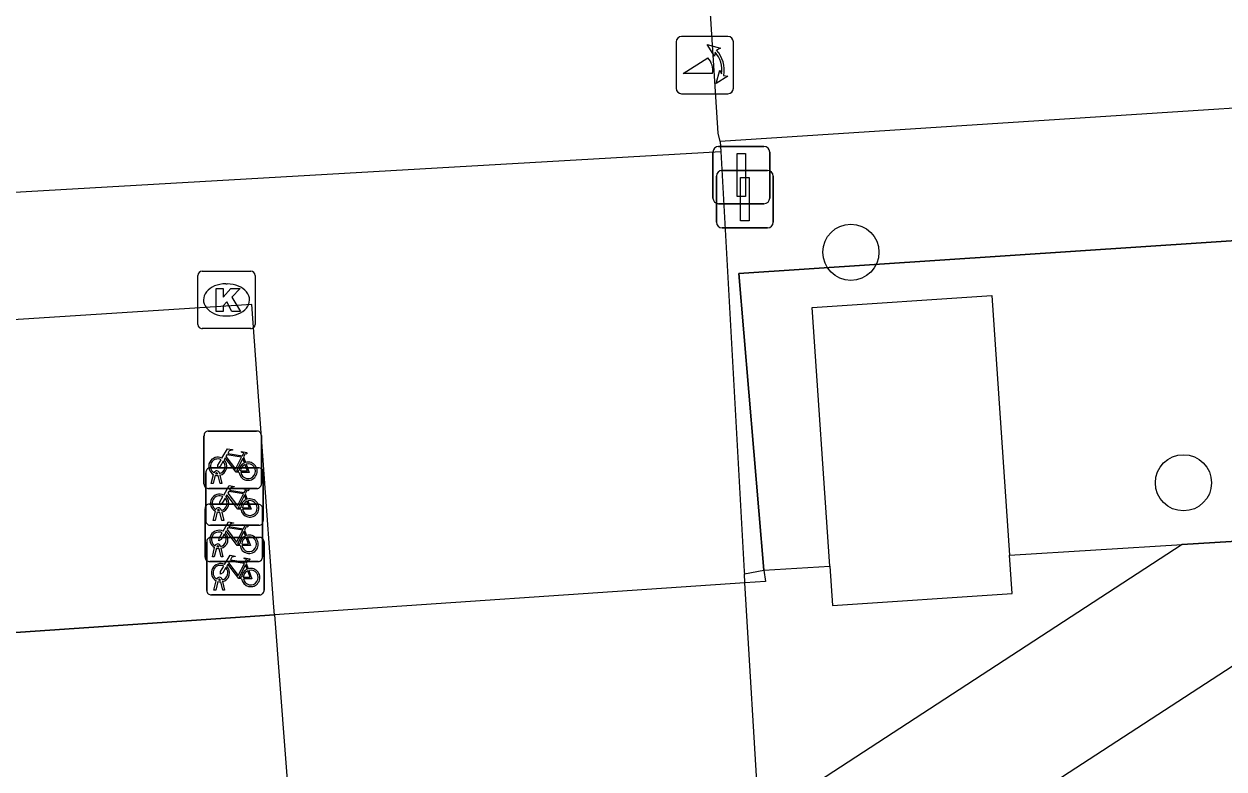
# Model space of a CAD drawing. Extents: x 160732 to 162105, y 387428 to 388479.
# Drawn here: x 160829 to 160849.91, y 387619.25 to 387632.23 of the extents above; entities that cross this region are included whole.
import ezdxf

# ---------------------------------------------------------------- set-up
doc = ezdxf.new("R2010")
doc.units = 0
for name, color, linetype in [('IMGEO_Afsluitpaal', 7, 'Continuous'), ('IMGEO_Boom', 7, 'Continuous'), ('IMGEO_Fietsenrek', 7, 'Continuous'), ('IMGEO_Fietspad_gesloten', 7, 'Continuous'), ('IMGEO_Groenvoorziening', 7, 'Continuous'), ('IMGEO_Hek', 7, 'Continuous'), ('IMGEO_Kolk', 7, 'Continuous'), ('IMGEO_Pand', 7, 'Continuous'), ('IMGEO_Poller', 7, 'Continuous'), ('IMGEO_Verkeersbordpaal', 7, 'Continuous'), ('IMGEO_Voetpad_open', 7, 'Continuous')]:
    doc.layers.add(name, color=color, linetype=linetype)

msp = doc.modelspace()

# ---------------------------------------------------------------- linework, layer by layer
at = {"layer": 'IMGEO_Afsluitpaal'}
for p, q in [((160841.106, 387630.095), (160841.896, 387630.095)), ((160841.896, 387630.095), (160841.106, 387630.095)), ((160841.006, 387629.195), (160841.006, 387629.995)), ((160841.006, 387629.995), (160841.006, 387629.195)), ((160841.996, 387629.995), (160841.996, 387629.195)), ((160841.996, 387629.195), (160841.996, 387629.995)), ((160841.896, 387629.095), (160841.106, 387629.095)), ((160841.106, 387629.095), (160841.896, 387629.095))]:
    msp.add_line(p, q, dxfattribs=at)
msp.add_lwpolyline([(160841.426, 387629.97), (160841.576, 387629.97), (160841.576, 387629.22), (160841.426, 387629.22), (160841.426, 387629.97)], dxfattribs=at)
for centre, start, end in [((160841.106, 387629.995), 90, 180), ((160841.106, 387629.995), 90, 180), ((160841.896, 387629.995), 0, 90), ((160841.896, 387629.995), 360, 90), ((160841.106, 387629.195), 180, 270), ((160841.106, 387629.195), 180, 270), ((160841.896, 387629.195), 270, 0), ((160841.896, 387629.195), 270, 0)]:
    msp.add_arc(centre, 0.1, start, end, dxfattribs=at)
at = {"layer": 'IMGEO_Boom'}
for centre in [(160843.41, 387628.251), (160849.204, 387624.237)]:
    msp.add_circle(centre, 0.489, dxfattribs=at)
at = {"layer": 'IMGEO_Fietsenrek'}
for p, q in [((160832.14, 387624.213), (160832.14, 387625.054)), ((160832.14, 387625.054), (160832.14, 387624.213)), ((160832.215, 387625.138), (160833.056, 387625.138)), ((160833.056, 387625.138), (160832.215, 387625.138)), ((160833.14, 387625.063), (160833.14, 387624.222)), ((160833.14, 387624.222), (160833.14, 387625.063)), ((160832.827, 387624.687), (160832.863, 387624.592)), ((160832.172, 387623.572), (160832.172, 387624.413)), ((160832.172, 387624.413), (160832.172, 387623.572)), ((160832.247, 387624.497), (160833.088, 387624.497)), ((160833.088, 387624.497), (160832.247, 387624.497)), ((160832.378, 387624.394), (160832.377, 387624.398)), ((160832.409, 387624.405), (160832.41, 387624.398)), ((160833.172, 387624.422), (160833.172, 387623.581)), ((160833.172, 387623.581), (160833.172, 387624.422)), ((160832.267, 387624.222), (160832.306, 387624.382)), ((160832.301, 387624.222), (160832.267, 387624.222)), ((160832.336, 387624.37), (160832.301, 387624.222)), ((160832.419, 387624.222), (160832.385, 387624.364)), ((160832.417, 387624.368), (160832.452, 387624.222)), ((160832.452, 387624.222), (160832.419, 387624.222)), ((160833.065, 387624.138), (160832.224, 387624.138)), ((160832.224, 387624.138), (160833.065, 387624.138)), ((160832.859, 387624.046), (160832.895, 387623.951)), ((160832.159, 387622.941), (160832.159, 387623.782)), ((160832.159, 387623.782), (160832.159, 387622.941)), ((160832.234, 387623.866), (160833.075, 387623.866)), ((160833.075, 387623.866), (160832.234, 387623.866)), ((160833.159, 387623.791), (160833.159, 387622.95)), ((160833.159, 387622.95), (160833.159, 387623.791)), ((160832.299, 387623.581), (160832.338, 387623.741)), ((160832.333, 387623.581), (160832.299, 387623.581)), ((160832.368, 387623.729), (160832.333, 387623.581)), ((160832.41, 387623.753), (160832.409, 387623.757)), ((160832.451, 387623.581), (160832.417, 387623.723)), ((160832.441, 387623.764), (160832.442, 387623.757)), ((160832.449, 387623.727), (160832.484, 387623.581)), ((160832.484, 387623.581), (160832.451, 387623.581)), ((160833.097, 387623.497), (160832.256, 387623.497)), ((160832.256, 387623.497), (160833.097, 387623.497)), ((160832.846, 387623.415), (160832.882, 387623.32)), ((160832.187, 387622.361), (160832.187, 387623.202)), ((160832.187, 387623.202), (160832.187, 387622.361)), ((160832.262, 387623.286), (160833.103, 387623.286)), ((160833.103, 387623.286), (160832.262, 387623.286)), ((160833.187, 387623.211), (160833.187, 387622.37)), ((160833.187, 387622.37), (160833.187, 387623.211)), ((160832.286, 387622.95), (160832.325, 387623.11)), ((160832.32, 387622.95), (160832.286, 387622.95)), ((160832.355, 387623.098), (160832.32, 387622.95)), ((160832.397, 387623.122), (160832.396, 387623.126)), ((160832.438, 387622.95), (160832.404, 387623.092)), ((160832.428, 387623.133), (160832.429, 387623.126)), ((160832.436, 387623.096), (160832.471, 387622.95)), ((160832.471, 387622.95), (160832.438, 387622.95)), ((160833.084, 387622.866), (160832.243, 387622.866)), ((160832.243, 387622.866), (160833.084, 387622.866)), ((160832.874, 387622.835), (160832.91, 387622.74)), ((160832.314, 387622.37), (160832.353, 387622.53)), ((160832.383, 387622.518), (160832.348, 387622.37)), ((160832.425, 387622.542), (160832.424, 387622.546)), ((160832.456, 387622.553), (160832.457, 387622.546)), ((160832.464, 387622.516), (160832.499, 387622.37)), ((160832.348, 387622.37), (160832.314, 387622.37)), ((160832.466, 387622.37), (160832.432, 387622.512)), ((160832.499, 387622.37), (160832.466, 387622.37)), ((160833.112, 387622.286), (160832.271, 387622.286)), ((160832.271, 387622.286), (160833.112, 387622.286))]:
    msp.add_line(p, q, dxfattribs=at)
for points in [[(160832.453, 387624.664), (160832.548, 387624.828), (160832.634, 387624.814), (160832.636, 387624.805), (160832.58, 387624.794), (160832.553, 387624.749), (160832.809, 387624.708)], [(160832.474, 387624.612), (160832.422, 387624.522), (160832.382, 387624.497), (160832.383, 387624.544), (160832.438, 387624.638)], [(160832.749, 387624.42), (160832.699, 387624.42), (160832.508, 387624.671), (160832.489, 387624.639)], [(160832.796, 387624.683), (160832.539, 387624.724), (160832.522, 387624.695), (160832.689, 387624.475), (160832.796, 387624.683)], [(160832.844, 387624.585), (160832.814, 387624.662), (160832.705, 387624.444), (160832.748, 387624.444)], [(160832.809, 387624.708), (160832.834, 387624.757), (160832.828, 387624.761), (160832.805, 387624.765), (160832.793, 387624.772), (160832.792, 387624.775), (160832.794, 387624.78), (160832.889, 387624.765), (160832.891, 387624.755), (160832.881, 387624.742), (160832.869, 387624.736), (160832.855, 387624.742), (160832.827, 387624.687)], [(160832.778, 387624.444), (160832.898, 387624.443), (160832.854, 387624.557)], [(160832.874, 387624.564), (160832.929, 387624.419), (160832.779, 387624.419)], [(160832.485, 387624.023), (160832.58, 387624.187), (160832.666, 387624.173), (160832.668, 387624.164), (160832.612, 387624.153), (160832.585, 387624.108), (160832.841, 387624.067)], [(160832.506, 387623.971), (160832.454, 387623.881), (160832.414, 387623.856), (160832.415, 387623.903), (160832.47, 387623.997)], [(160832.781, 387623.779), (160832.731, 387623.779), (160832.54, 387624.03), (160832.521, 387623.998)], [(160832.828, 387624.042), (160832.571, 387624.083), (160832.554, 387624.054), (160832.721, 387623.834), (160832.828, 387624.042)], [(160832.876, 387623.944), (160832.846, 387624.021), (160832.737, 387623.803), (160832.78, 387623.803)], [(160832.841, 387624.067), (160832.866, 387624.116), (160832.86, 387624.12), (160832.837, 387624.124), (160832.825, 387624.131), (160832.824, 387624.134), (160832.826, 387624.139), (160832.921, 387624.124), (160832.923, 387624.114), (160832.913, 387624.101), (160832.901, 387624.095), (160832.887, 387624.101), (160832.859, 387624.046)], [(160832.81, 387623.803), (160832.93, 387623.802), (160832.886, 387623.916)], [(160832.906, 387623.923), (160832.961, 387623.778), (160832.811, 387623.778)], [(160832.493, 387623.34), (160832.441, 387623.25), (160832.401, 387623.225), (160832.402, 387623.272), (160832.457, 387623.366)], [(160832.472, 387623.392), (160832.567, 387623.556), (160832.653, 387623.542), (160832.655, 387623.533), (160832.599, 387623.522), (160832.572, 387623.477), (160832.828, 387623.436)], [(160832.768, 387623.148), (160832.718, 387623.148), (160832.527, 387623.399), (160832.508, 387623.367)], [(160832.815, 387623.411), (160832.558, 387623.452), (160832.541, 387623.423), (160832.708, 387623.203), (160832.815, 387623.411)], [(160832.863, 387623.313), (160832.833, 387623.39), (160832.724, 387623.172), (160832.767, 387623.172)], [(160832.828, 387623.436), (160832.853, 387623.485), (160832.847, 387623.489), (160832.824, 387623.493), (160832.812, 387623.5), (160832.811, 387623.503), (160832.813, 387623.508), (160832.908, 387623.493), (160832.91, 387623.483), (160832.9, 387623.47), (160832.888, 387623.464), (160832.874, 387623.47), (160832.846, 387623.415)], [(160832.797, 387623.172), (160832.917, 387623.171), (160832.873, 387623.285)], [(160832.893, 387623.292), (160832.948, 387623.147), (160832.798, 387623.147)], [(160832.5, 387622.812), (160832.595, 387622.976), (160832.681, 387622.962), (160832.683, 387622.953), (160832.627, 387622.942), (160832.6, 387622.897), (160832.856, 387622.856)], [(160832.521, 387622.76), (160832.469, 387622.67), (160832.429, 387622.645), (160832.43, 387622.692), (160832.485, 387622.786)], [(160832.796, 387622.568), (160832.746, 387622.568), (160832.555, 387622.819), (160832.536, 387622.787)], [(160832.843, 387622.831), (160832.586, 387622.872), (160832.569, 387622.843), (160832.736, 387622.623), (160832.843, 387622.831)], [(160832.891, 387622.733), (160832.861, 387622.81), (160832.752, 387622.592), (160832.795, 387622.592)], [(160832.856, 387622.856), (160832.881, 387622.905), (160832.875, 387622.909), (160832.852, 387622.913), (160832.84, 387622.92), (160832.839, 387622.923), (160832.841, 387622.928), (160832.936, 387622.913), (160832.938, 387622.903), (160832.928, 387622.89), (160832.916, 387622.884), (160832.902, 387622.89), (160832.874, 387622.835)], [(160832.825, 387622.592), (160832.945, 387622.591), (160832.901, 387622.705)], [(160832.921, 387622.712), (160832.976, 387622.567), (160832.826, 387622.567)]]:
    msp.add_lwpolyline(points, dxfattribs=at)
for centre, radius, start, end in [((160832.218, 387625.06), 0.0779, 92.4484, 184.2845), ((160832.218, 387625.06), 0.0779, 92.4484, 184.2845), ((160833.062, 387625.06), 0.0779, 2.4484, 94.2845), ((160833.062, 387625.06), 0.0779, 2.4484, 94.2845), ((160832.38, 387624.523), 0.159, 62.6766, 242.1369), ((160832.38, 387624.523), 0.129, 63.3192, 238.903), ((160832.38, 387624.523), 0.129, 283.6043, 43.4302), ((160832.38, 387624.523), 0.159, 283.5766, 46.6042), ((160832.25, 387624.419), 0.0779, 92.4484, 184.2845), ((160832.25, 387624.419), 0.0779, 92.4484, 184.2845), ((160832.36, 387624.394), 0.0499, 12.8025, 158.6934), ((160832.36, 387624.394), 0.0174, 12.8025, 163.4502), ((160832.38, 387624.523), 0.129, 253.415, 269.0204), ((160832.907, 387624.439), 0.159, 113.3408, 178.3217), ((160832.907, 387624.439), 0.159, 187.0065, 105.7708), ((160832.907, 387624.439), 0.129, 113.923, 177.9556), ((160832.907, 387624.439), 0.129, 188.6715, 104.5883), ((160833.094, 387624.419), 0.0779, 2.4484, 94.2845), ((160833.094, 387624.419), 0.0779, 2.4484, 94.2845), ((160832.218, 387624.216), 0.0779, 182.4484, 274.2845), ((160832.218, 387624.216), 0.0779, 182.4484, 274.2845), ((160832.38, 387624.523), 0.159, 253.9967, 271.7867), ((160833.062, 387624.216), 0.0779, 272.4484, 4.2845), ((160833.062, 387624.216), 0.0779, 272.4484, 4.2845), ((160832.412, 387623.882), 0.159, 62.6766, 242.1369), ((160832.412, 387623.882), 0.129, 63.3192, 238.903), ((160832.412, 387623.882), 0.159, 283.5766, 46.6042), ((160832.237, 387623.788), 0.0779, 92.4484, 184.2845), ((160832.237, 387623.788), 0.0779, 92.4484, 184.2845), ((160832.392, 387623.753), 0.0499, 12.8025, 158.6934), ((160832.392, 387623.753), 0.0174, 12.8025, 163.4502), ((160832.412, 387623.882), 0.129, 283.6043, 43.4302), ((160832.939, 387623.798), 0.159, 113.3408, 178.3217), ((160832.939, 387623.798), 0.159, 187.0065, 105.7708), ((160832.939, 387623.798), 0.129, 113.923, 177.9556), ((160832.939, 387623.798), 0.129, 188.6715, 104.5883), ((160833.081, 387623.788), 0.0779, 2.4484, 94.2845), ((160833.081, 387623.788), 0.0779, 2.4484, 94.2845), ((160832.25, 387623.575), 0.0779, 182.4484, 274.2845), ((160832.25, 387623.575), 0.0779, 182.4484, 274.2845), ((160832.412, 387623.882), 0.159, 253.9967, 271.7867), ((160832.412, 387623.882), 0.129, 253.415, 269.0204), ((160833.094, 387623.575), 0.0779, 272.4484, 4.2845), ((160833.094, 387623.575), 0.0779, 272.4484, 4.2845), ((160832.399, 387623.251), 0.159, 62.6766, 242.1369), ((160832.399, 387623.251), 0.129, 63.3192, 238.903), ((160832.399, 387623.251), 0.159, 283.5766, 46.6042), ((160832.265, 387623.208), 0.0779, 92.4484, 184.2845), ((160832.265, 387623.208), 0.0779, 92.4484, 184.2845), ((160832.379, 387623.122), 0.0499, 12.8025, 158.6934), ((160832.399, 387623.251), 0.129, 283.6043, 43.4302), ((160832.926, 387623.167), 0.159, 113.3408, 178.3217), ((160832.926, 387623.167), 0.159, 187.0065, 105.7708), ((160832.926, 387623.167), 0.129, 113.923, 177.9556), ((160832.926, 387623.167), 0.129, 188.6715, 104.5883), ((160833.109, 387623.208), 0.0779, 2.4484, 94.2845), ((160833.109, 387623.208), 0.0779, 2.4484, 94.2845), ((160832.237, 387622.944), 0.0779, 182.4484, 274.2845), ((160832.237, 387622.944), 0.0779, 182.4484, 274.2845), ((160832.399, 387623.251), 0.159, 253.9967, 271.7867), ((160832.379, 387623.122), 0.0174, 12.8025, 163.4502), ((160832.399, 387623.251), 0.129, 253.415, 269.0204), ((160833.081, 387622.944), 0.0779, 272.4484, 4.2845), ((160833.081, 387622.944), 0.0779, 272.4484, 4.2845), ((160832.427, 387622.671), 0.159, 62.6766, 242.1369), ((160832.427, 387622.671), 0.129, 63.3192, 238.903), ((160832.427, 387622.671), 0.129, 283.6043, 43.4302), ((160832.427, 387622.671), 0.159, 283.5766, 46.6042), ((160832.954, 387622.587), 0.159, 113.3408, 178.3217), ((160832.954, 387622.587), 0.159, 187.0065, 105.7708), ((160832.407, 387622.542), 0.0499, 12.8025, 158.6934), ((160832.427, 387622.671), 0.159, 253.9967, 271.7867), ((160832.407, 387622.542), 0.0174, 12.8025, 163.4502), ((160832.427, 387622.671), 0.129, 253.415, 269.0204), ((160832.954, 387622.587), 0.129, 113.923, 177.9556), ((160832.954, 387622.587), 0.129, 188.6715, 104.5883), ((160832.265, 387622.364), 0.0779, 182.4484, 274.2845), ((160832.265, 387622.364), 0.0779, 182.4484, 274.2845), ((160833.109, 387622.364), 0.0779, 272.4484, 4.2845), ((160833.109, 387622.364), 0.0779, 272.4484, 4.2845)]:
    msp.add_arc(centre, radius, start, end, dxfattribs=at)
at = {"layer": 'IMGEO_Fietspad_gesloten'}
for points in [[(160893.797, 387633.596), (160841.135, 387630.177)], [(160841.135, 387630.177), (160841.097, 387630.327), (160840.902, 387633.408)], [(160841.135, 387630.177), (160841.145, 387630.006)], [(160796.661, 387627.444), (160841.145, 387630.006)]]:
    msp.add_lwpolyline(points, dxfattribs=at)
at = {"layer": 'IMGEO_Groenvoorziening'}
msp.add_lwpolyline([(160894.51, 387628.666), (160894.368, 387629.771), (160891.708, 387631.21), (160841.456, 387627.883), (160841.895, 387622.713)], dxfattribs=at)
at = {"layer": 'IMGEO_Hek'}
for points in [[(160841.895, 387622.713), (160841.456, 387627.883), (160891.708, 387631.21), (160894.718, 387629.582), (160894.864, 387628.774), (160896.357, 387628.903)], [(160849.183, 387623.16), (160889.471, 387625.632)], [(160846.172, 387622.975), (160849.183, 387623.16)], [(160841.895, 387622.713), (160843.042, 387622.783)], [(160841.895, 387622.713), (160841.922, 387622.521), (160841.563, 387622.494), (160833.369, 387621.938)], [(160833.369, 387621.938), (160823.232, 387621.25), (160823.266, 387619.709)]]:
    msp.add_lwpolyline(points, dxfattribs=at)
at = {"layer": 'IMGEO_Kolk'}
for p, q in [((160832.031, 387626.995), (160832.031, 387627.847)), ((160832.106, 387627.921), (160832.958, 387627.921)), ((160833.032, 387627.847), (160833.032, 387626.995)), ((160832.519, 387627.701), (160832.544, 387627.701)), ((160832.542, 387627.141), (160832.517, 387627.141)), ((160832.958, 387626.921), (160832.106, 387626.921))]:
    msp.add_line(p, q, dxfattribs=at)
for points in [[(160832.031, 387626.995), (160832.031, 387627.847)], [(160832.106, 387627.921), (160832.958, 387627.921)], [(160833.032, 387627.847), (160833.032, 387626.995)], [(160832.352, 387627.621), (160832.475, 387627.621), (160832.475, 387627.47), (160832.605, 387627.621), (160832.769, 387627.621), (160832.623, 387627.47), (160832.776, 387627.221), (160832.624, 387627.221), (160832.539, 387627.385), (160832.475, 387627.318), (160832.475, 387627.221), (160832.352, 387627.221), (160832.352, 387627.621)], [(160832.958, 387626.921), (160832.106, 387626.921)]]:
    msp.add_lwpolyline(points, dxfattribs=at)
for centre, start, end in [((160832.108, 387627.845), 91.552, 178.448), ((160832.108, 387627.845), 91.552, 178.448), ((160832.956, 387627.845), 1.552, 88.448), ((160832.956, 387627.845), 1.552, 88.448), ((160832.108, 387626.997), 181.552, 268.448), ((160832.108, 387626.997), 181.552, 268.448), ((160832.956, 387626.997), 271.552, 358.448), ((160832.956, 387626.997), 271.552, 358.448)]:
    msp.add_arc(centre, 0.0765, start, end, dxfattribs=at)
for centre, major_axis, ratio, start_param, end_param in [((160832.518, 387627.421), (-0.387, 0.002), 0.722429, 4.712389, 7.853982), ((160832.543, 387627.421), (-0.39, 0.002), 0.717154, 1.570796, 4.712389)]:
    msp.add_ellipse(centre, major_axis=major_axis, ratio=ratio, start_param=start_param, end_param=end_param, dxfattribs=at)
at = {"layer": 'IMGEO_Pand'}
for points in [[(160843.042, 387622.783), (160842.738, 387627.287), (160845.867, 387627.498), (160846.172, 387622.975)], [(160843.042, 387622.783), (160843.088, 387622.101), (160846.217, 387622.312), (160846.172, 387622.975)]]:
    msp.add_lwpolyline(points, dxfattribs=at)
at = {"layer": 'IMGEO_Poller'}
for p, q in [((160841.268, 387632.008), (160840.46, 387632.008)), ((160841.268, 387632.008), (160840.46, 387632.008)), ((160840.366, 387631.913), (160840.366, 387631.106)), ((160840.366, 387631.913), (160840.366, 387631.106)), ((160841.362, 387631.106), (160841.362, 387631.913)), ((160841.362, 387631.106), (160841.362, 387631.913)), ((160840.46, 387631.011), (160841.268, 387631.011)), ((160840.46, 387631.011), (160841.268, 387631.011))]:
    msp.add_line(p, q, dxfattribs=at)
for points in [[(160841.045, 387631.737), (160841.033, 387631.664), (160840.908, 387631.869)], [(160840.908, 387631.869), (160841.139, 387631.803), (160841.068, 387631.771)], [(160841.001, 387631.364), (160840.488, 387631.364), (160840.918, 387631.639)], [(160841.061, 387631.192), (160841.127, 387631.423), (160841.157, 387631.355)], [(160841.193, 387631.328), (160841.265, 387631.317), (160841.061, 387631.192)]]:
    msp.add_lwpolyline(points, dxfattribs=at)
for centre, radius, start, end in [((160840.46, 387631.913), 0.0946, 90, 180), ((160840.46, 387631.913), 0.0946, 90, 180), ((160841.268, 387631.913), 0.0946, 0, 90), ((160841.268, 387631.913), 0.0946, 0, 90), ((160840.687, 387631.424), 0.476, 351.7527, 41.1691), ((160840.687, 387631.424), 0.516, 349.3569, 42.2912), ((160840.673, 387631.414), 0.332, 351.3247, 42.4854), ((160840.46, 387631.106), 0.0946, 180, 270), ((160840.46, 387631.106), 0.0946, 180, 270), ((160841.268, 387631.106), 0.0946, 270, 0), ((160841.268, 387631.106), 0.0946, 270, 0)]:
    msp.add_arc(centre, radius, start, end, dxfattribs=at)
at = {"layer": 'IMGEO_Verkeersbordpaal'}
for p, q in [((160841.166, 387629.676), (160841.956, 387629.676)), ((160841.956, 387629.676), (160841.166, 387629.676)), ((160841.066, 387628.776), (160841.066, 387629.576)), ((160841.066, 387629.576), (160841.066, 387628.776)), ((160842.056, 387629.576), (160842.056, 387628.776)), ((160842.056, 387628.776), (160842.056, 387629.576)), ((160841.956, 387628.676), (160841.166, 387628.676)), ((160841.166, 387628.676), (160841.956, 387628.676))]:
    msp.add_line(p, q, dxfattribs=at)
msp.add_lwpolyline([(160841.486, 387629.551), (160841.636, 387629.551), (160841.636, 387628.801), (160841.486, 387628.801), (160841.486, 387629.551)], dxfattribs=at)
for centre, start, end in [((160841.166, 387629.576), 90, 180), ((160841.166, 387629.576), 90, 180), ((160841.956, 387629.576), 0, 90), ((160841.956, 387629.576), 360, 90), ((160841.166, 387628.776), 180, 270), ((160841.166, 387628.776), 180, 270), ((160841.956, 387628.776), 270, 0), ((160841.956, 387628.776), 270, 0)]:
    msp.add_arc(centre, 0.1, start, end, dxfattribs=at)
at = {"layer": 'IMGEO_Voetpad_open'}
for points in [[(160841.145, 387630.006), (160841.551, 387622.692), (160841.554, 387622.65)], [(160833.369, 387621.938), (160833.359, 387622.074), (160832.974, 387627.341), (160799.877, 387625.216)], [(160889.471, 387625.632), (160849.183, 387623.16)], [(160841.874, 387604.479), (160840.583, 387614.92), (160841.962, 387615.784), (160850.301, 387621.206), (160889.498, 387623.602)], [(160849.183, 387623.16), (160841.809, 387618.365), (160841.563, 387622.494)], [(160846.172, 387622.975), (160849.183, 387623.16)], [(160841.895, 387622.713), (160843.042, 387622.783)], [(160841.554, 387622.65), (160841.895, 387622.713)], [(160841.563, 387622.494), (160841.554, 387622.65)], [(160841.563, 387622.494), (160833.369, 387621.938)], [(160823.266, 387619.709), (160823.232, 387621.25), (160833.369, 387621.938)], [(160833.369, 387621.938), (160835.017, 387600.403), (160830.372, 387600.085), (160830.648, 387596.042), (160830.159, 387595.967)]]:
    msp.add_lwpolyline(points, dxfattribs=at)

doc.saveas('drawing.dxf')
